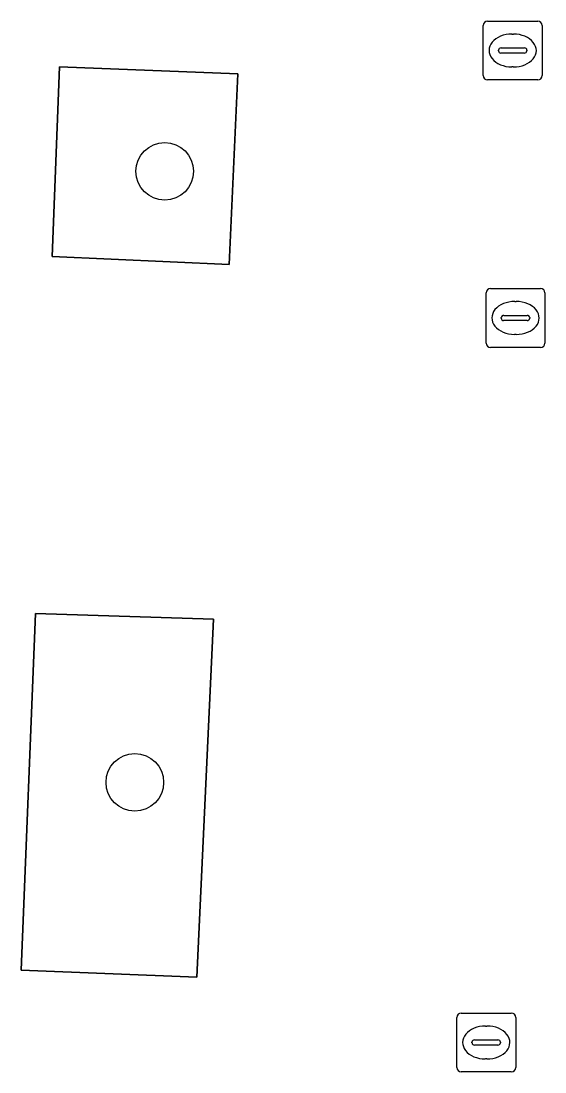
# Model space of a CAD drawing. Extents: x 160888 to 161385, y 386490 to 386908.
# Drawn here: x 161053.79 to 161062.69, y 386685.9 to 386703.74 of the extents above; entities that cross this region are included whole.
import ezdxf

# ---------------------------------------------------------------- set-up
doc = ezdxf.new("R2010")
doc.units = 0
for name, color, linetype in [('IMGEO_Boom', 7, 'Continuous'), ('IMGEO_Groenvoorziening', 7, 'Continuous'), ('IMGEO_Kolk', 7, 'Continuous'), ('IMGEO_Rioolput', 7, 'Continuous'), ('IMGEO_Voetpad_open', 7, 'Continuous')]:
    doc.layers.add(name, color=color, linetype=linetype)

msp = doc.modelspace()

# ---------------------------------------------------------------- linework, layer by layer
at = {"layer": 'IMGEO_Boom'}
for centre in [(161056.231, 386701.186), (161055.722, 386690.814)]:
    msp.add_circle(centre, 0.489, dxfattribs=at)
at = {"layer": 'IMGEO_Groenvoorziening'}
for points in [[(161057.325, 386699.604), (161057.472, 386702.841), (161054.445, 386702.959), (161054.319, 386699.74)], [(161056.776, 386687.507), (161057.057, 386693.584), (161054.037, 386693.682), (161053.79, 386687.626)]]:
    msp.add_lwpolyline(points, close=True, dxfattribs=at)
at = {"layer": 'IMGEO_Kolk'}
for p, q in [((161061.76, 386699.197), (161062.612, 386699.197)), ((161061.685, 386698.271), (161061.685, 386699.123)), ((161062.173, 386698.977), (161062.198, 386698.977)), ((161062.686, 386699.123), (161062.686, 386698.271)), ((161061.944, 386698.691), (161061.944, 386698.703)), ((161062.382, 386698.654), (161061.984, 386698.654)), ((161061.987, 386698.74), (161062.385, 386698.74)), ((161062.428, 386698.703), (161062.428, 386698.691)), ((161062.196, 386698.417), (161062.171, 386698.417)), ((161062.612, 386698.197), (161061.76, 386698.197)), ((161061.263, 386686.898), (161062.115, 386686.898)), ((161061.188, 386685.972), (161061.188, 386686.824)), ((161061.676, 386686.678), (161061.701, 386686.678)), ((161062.189, 386686.824), (161062.189, 386685.972)), ((161061.447, 386686.392), (161061.447, 386686.404)), ((161061.885, 386686.355), (161061.487, 386686.355)), ((161061.49, 386686.441), (161061.888, 386686.441)), ((161061.931, 386686.404), (161061.931, 386686.392)), ((161061.699, 386686.118), (161061.674, 386686.118)), ((161062.115, 386685.898), (161061.263, 386685.898))]:
    msp.add_line(p, q, dxfattribs=at)
for points in [[(161061.76, 386699.197), (161062.612, 386699.197)], [(161061.685, 386698.271), (161061.685, 386699.123)], [(161062.686, 386699.123), (161062.686, 386698.271)], [(161062.612, 386698.197), (161061.76, 386698.197)], [(161061.263, 386686.898), (161062.115, 386686.898)], [(161061.188, 386685.972), (161061.188, 386686.824)], [(161062.189, 386686.824), (161062.189, 386685.972)], [(161062.115, 386685.898), (161061.263, 386685.898)]]:
    msp.add_lwpolyline(points, dxfattribs=at)
for centre, radius, start, end in [((161061.762, 386699.121), 0.0765, 91.552, 178.448), ((161061.762, 386699.121), 0.0765, 91.552, 178.448), ((161062.61, 386699.121), 0.0765, 1.552, 88.448), ((161062.61, 386699.121), 0.0765, 1.552, 88.448), ((161061.984, 386698.7), 0.0403, 85.8775, 175.7526), ((161061.981, 386698.69), 0.0366, 178.938, 274.7102), ((161062.385, 386698.697), 0.043, 264.8664, 352.4533), ((161062.389, 386698.702), 0.0386, 1.7309, 96.639), ((161061.762, 386698.273), 0.0765, 181.552, 268.448), ((161061.762, 386698.273), 0.0765, 181.552, 268.448), ((161062.61, 386698.273), 0.0765, 271.552, 358.448), ((161062.61, 386698.273), 0.0765, 271.552, 358.448), ((161061.265, 386686.822), 0.0765, 91.552, 178.448), ((161061.265, 386686.822), 0.0765, 91.552, 178.448), ((161062.113, 386686.822), 0.0765, 1.552, 88.448), ((161062.113, 386686.822), 0.0765, 1.552, 88.448), ((161061.487, 386686.401), 0.0403, 85.8775, 175.7526), ((161061.484, 386686.391), 0.0366, 178.938, 274.7102), ((161061.888, 386686.398), 0.043, 264.8664, 352.4533), ((161061.892, 386686.403), 0.0386, 1.7309, 96.639), ((161061.265, 386685.974), 0.0765, 181.552, 268.448), ((161061.265, 386685.974), 0.0765, 181.552, 268.448), ((161062.113, 386685.974), 0.0765, 271.552, 358.448), ((161062.113, 386685.974), 0.0765, 271.552, 358.448)]:
    msp.add_arc(centre, radius, start, end, dxfattribs=at)
for centre, major_axis, ratio, start_param, end_param in [((161062.172, 386698.697), (-0.387, 0.002), 0.722429, 4.712389, 7.853982), ((161062.197, 386698.697), (-0.39, 0.002), 0.717154, 1.570796, 4.712389), ((161061.675, 386686.398), (-0.387, 0.002), 0.722429, 4.712389, 7.853982), ((161061.7, 386686.398), (-0.39, 0.002), 0.717154, 1.570796, 4.712389)]:
    msp.add_ellipse(centre, major_axis=major_axis, ratio=ratio, start_param=start_param, end_param=end_param, dxfattribs=at)
at = {"layer": 'IMGEO_Rioolput'}
for p, q in [((161061.638, 386702.811), (161061.638, 386703.663)), ((161061.713, 386703.737), (161062.565, 386703.737)), ((161062.639, 386703.663), (161062.639, 386702.811)), ((161062.126, 386703.517), (161062.151, 386703.517)), ((161061.94, 386703.28), (161062.338, 386703.28)), ((161061.897, 386703.231), (161061.897, 386703.243)), ((161062.335, 386703.194), (161061.937, 386703.194)), ((161062.381, 386703.243), (161062.381, 386703.231)), ((161062.149, 386702.957), (161062.124, 386702.957)), ((161062.565, 386702.737), (161061.713, 386702.737))]:
    msp.add_line(p, q, dxfattribs=at)
for points in [[(161061.638, 386702.811), (161061.638, 386703.663)], [(161061.713, 386703.737), (161062.565, 386703.737)], [(161062.639, 386703.663), (161062.639, 386702.811)], [(161062.565, 386702.737), (161061.713, 386702.737)]]:
    msp.add_lwpolyline(points, dxfattribs=at)
for centre, radius, start, end in [((161061.715, 386703.661), 0.0765, 91.552, 178.448), ((161061.715, 386703.661), 0.0765, 91.552, 178.448), ((161062.563, 386703.661), 0.0765, 1.552, 88.448), ((161062.563, 386703.661), 0.0765, 1.552, 88.448), ((161061.937, 386703.24), 0.0403, 85.8775, 175.7526), ((161062.342, 386703.242), 0.0386, 1.7309, 96.639), ((161061.934, 386703.23), 0.0366, 178.938, 274.7102), ((161062.338, 386703.237), 0.043, 264.8664, 352.4533), ((161061.715, 386702.813), 0.0765, 181.552, 268.448), ((161061.715, 386702.813), 0.0765, 181.552, 268.448), ((161062.563, 386702.813), 0.0765, 271.552, 358.448), ((161062.563, 386702.813), 0.0765, 271.552, 358.448)]:
    msp.add_arc(centre, radius, start, end, dxfattribs=at)
for centre, major_axis, ratio, start_param, end_param in [((161062.125, 386703.237), (-0.387, 0.002), 0.722429, 4.712389, 7.853982), ((161062.15, 386703.237), (-0.39, 0.002), 0.717154, 1.570796, 4.712389)]:
    msp.add_ellipse(centre, major_axis=major_axis, ratio=ratio, start_param=start_param, end_param=end_param, dxfattribs=at)
at = {"layer": 'IMGEO_Voetpad_open'}
for points in [[(161057.472, 386702.841), (161057.325, 386699.604), (161054.319, 386699.74), (161054.445, 386702.959)], [(161056.776, 386687.507), (161053.79, 386687.626), (161054.037, 386693.682), (161057.057, 386693.584)]]:
    msp.add_lwpolyline(points, close=True, dxfattribs=at)

doc.saveas('drawing.dxf')
